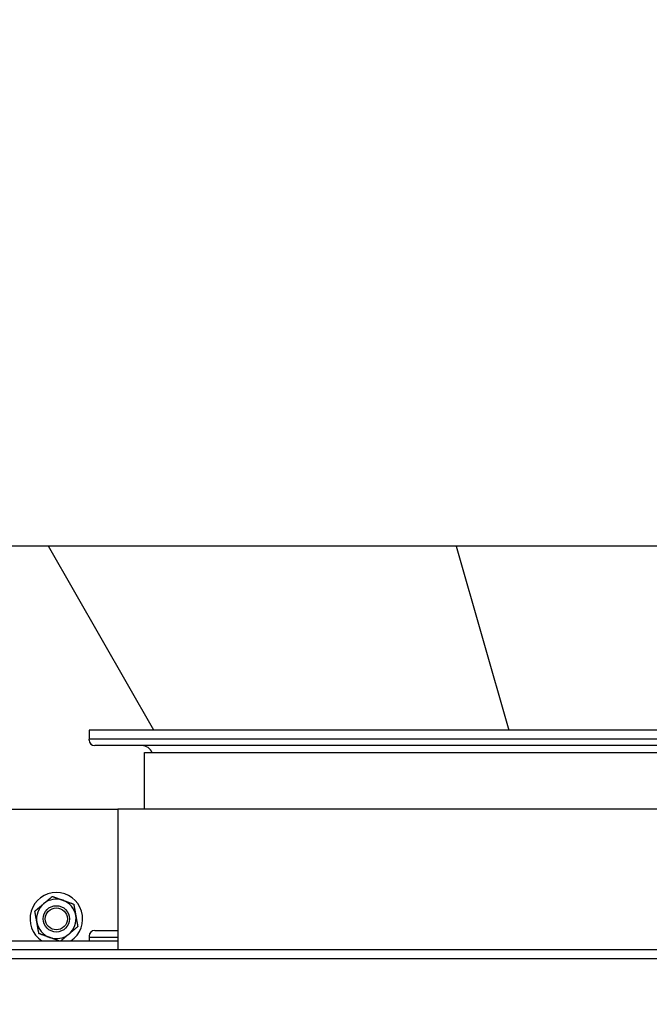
# Model space of a CAD drawing. Header units: inches. Extents: x 24 to 1128, y -58 to 748.
# Tile 318 of 656: x 403 to 421, y 631 to 659. Entities that reach past the tile are written whole.
import ezdxf

# ---------------------------------------------------------------- set-up
doc = ezdxf.new("R2010")
doc.units = ezdxf.units.IN
doc.header["$LTSCALE"] = 32
doc.header["$MEASUREMENT"] = 0
doc.layers.add('Dimension (ANSI)', color=7, linetype='Continuous', lineweight=25)
doc.layers.add('Visible (ANSI)', color=7, linetype='Continuous', lineweight=30)
doc.styles.add('Note Text (ANSI)', font='tahoma.ttf')
doc.dimstyles.new('SB Fraction-16 (ANSI)', dxfattribs={"dimscale": 32, "dimtxt": 0.125, "dimasz": 0.098425, "dimexe": 0.125, "dimexo": 0.0625, "dimgap": 0.031496, "dimtad": 0, "dimtih": 1, "dimtoh": 1, "dimdec": 4, "dimrnd": 1e-08, "dimzin": 0, "dimdsep": 46, "dimlunit": 5, "dimtxsty": 'Note Text (ANSI)', "dimcen": 0.09, "dimdle": 0.393701, "dimclrd": 256, "dimclre": 256, "dimclrt": 256, "dimadec": 0, "dimazin": 3, "dimtfac": 0.96, "dimtofl": 0, "dimtmove": 0, "dimatfit": 3, "dimfxl": 1, "dimfrac": 2, "dimtolj": 1, "dimtzin": 12, "dimlwd": -1, "dimlwe": -1, "dimarcsym": 0})

# ---------------------------------------------------------------- blocks, each defined once
blk = doc.blocks.new('*D19')
at = {"layer": 'Defpoints', "color": 0, "transparency": 16777216}
for p in [(494.281, 695.44), (330.501, 563.44), (494.281, 563.44)]:
    blk.add_point(p, dxfattribs=at)
at = {"layer": 'Dimension (ANSI)', "transparency": 16777216}
for p, q in [((492.281, 695.44), (326.501, 695.44)), ((330.501, 692.29), (330.501, 632.531)), ((330.501, 566.589), (330.501, 626.349)), ((492.281, 563.44), (326.501, 563.44))]:
    blk.add_line(p, q, dxfattribs=at)
for points in [[(329.976, 692.29), (331.026, 692.29), (330.501, 695.44)], [(329.976, 566.589), (331.026, 566.589), (330.501, 563.44)]]:
    blk.add_solid(points, dxfattribs=at)
at = {"layer": 'Dimension (ANSI)', "transparency": 16777216, "insert": (326.421, 631.523), "char_height": 4, "attachment_point": 1, "style": 'Note Text (ANSI)'}
blk.add_mtext('\\A1;132', dxfattribs=at)

msp = doc.modelspace()

# ---------------------------------------------------------------- linework, layer by layer
at = {"layer": 'Visible (ANSI)'}
for p, q in [((454.21813, 644.06478), (399.71813, 644.06478)), ((406.75068, 638.81478), (403.74768, 644.06478)), ((415.35791, 644.06478), (416.85941, 638.81478)), ((415.35791, 644.06478), (416.85941, 638.81478)), ((449.03063, 638.81478), (404.90563, 638.81478)), ((404.90563, 638.81478), (404.90563, 638.56478)), ((449.03063, 638.56478), (404.90563, 638.56478)), ((404.90563, 638.53358), (404.90563, 638.56478)), ((449.03063, 638.56478), (404.90563, 638.56478)), ((448.87433, 638.37728), (405.06193, 638.37728)), ((406.47663, 638.17958), (426.95237, 638.17958)), ((406.47663, 636.56478), (406.47663, 638.17958)), ((400.21813, 636.56478), (405.71813, 636.56478)), ((405.71813, 636.56478), (405.71813, 632.56478)), ((453.71813, 636.56478), (405.71813, 636.56478)), ((405.06193, 633.10688), (405.71813, 633.10688)), ((400.71813, 632.81478), (405.71813, 632.81478)), ((404.90563, 632.95058), (404.90563, 632.91938)), ((404.90563, 632.91938), (404.90563, 632.81478)), ((404.90563, 632.91938), (404.90563, 632.81478)), ((404.90563, 632.91938), (405.71813, 632.91938)), ((404.90563, 632.91938), (405.71813, 632.91938)), ((392.46443, 632.56478), (405.71813, 632.56478)), ((405.71813, 632.56478), (405.86824, 632.56478)), ((405.86824, 632.56478), (426.96555, 632.56478)), ((392.21443, 632.31478), (426.94495, 632.31478))]:
    msp.add_line(p, q, dxfattribs=at)
for radius in [0.37513, 0.375, 0.31366]:
    msp.add_circle((403.96813, 633.43978), radius, dxfattribs=at)
for centre, radius, start, end in [((405.06193, 638.53358), 0.1563, 180, 270), ((406.40563, 638.06478), 0.3125, 21.552893, 90), ((403.96813, 633.43978), 0.75, 303.55731, 236.44269), ((403.96813, 633.43978), 0.5625, 70.16068, 130.16068), ((403.96813, 633.43978), 0.5625, 10.16068, 70.16068), ((403.96813, 633.43978), 0.5625, 130.16068, 190.16068), ((403.96813, 633.43978), 0.5625, 190.16068, 250.16068), ((403.96813, 633.43978), 0.5625, 310.16068, 10.16068), ((405.06193, 632.95058), 0.1563, 90, 180), ((403.96813, 633.43978), 0.5625, 250.16068, 310.16068)]:
    msp.add_arc(centre, radius, start, end, dxfattribs=at)
for points, weights in [([(403.60536, 633.86966), (403.72054, 633.96687), (403.85355, 634.07911)], [1, 1.0379548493, 1]), ([(403.85355, 634.07911), (404.01726, 634.02005), (404.15904, 633.96889)], [1, 1.0379548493, 1]), ([(404.15904, 633.96889), (404.30081, 633.91774), (404.46452, 633.85868)], [1, 1.0379548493, 1]), ([(403.35716, 633.66022), (403.49017, 633.77246), (403.60536, 633.86966)], [1, 1.0379548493, 1]), ([(403.41445, 633.34055), (403.38787, 633.48891), (403.35716, 633.66022)], [1, 1.0379548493, 1]), ([(404.46452, 633.85868), (404.49522, 633.68737), (404.52181, 633.53901)], [1, 1.0379548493, 1]), ([(403.47175, 633.02088), (403.44104, 633.19219), (403.41445, 633.34055)], [1, 1.0379548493, 1]), ([(404.52181, 633.53901), (404.5484, 633.39065), (404.5791, 633.21934)], [1, 1.0379548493, 1]), ([(404.5791, 633.21934), (404.4461, 633.1071), (404.33091, 633.0099)], [1, 1.0379548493, 1]), ([(403.77723, 632.91067), (403.63545, 632.96182), (403.47175, 633.02088)], [1, 1.0379548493, 1]), ([(404.04299, 632.81478), (403.90264, 632.86542), (403.77723, 632.91067)], [1.00797338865, 1.03342831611, 1]), ([(404.33091, 633.0099), (404.22264, 632.91853), (404.0997, 632.81478)], [1, 1.03559501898, 1.00442621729])]:
    msp.add_rational_spline(points, weights, degree=2, dxfattribs=at)

# ---------------------------------------------------------------- dimensions: what is measured, and where the dimension line sits
at = {"layer": 'Dimension (ANSI)'}
dim = msp.add_linear_dim(base=(330.50111, 563.43978), p1=(494.28063, 695.43978), p2=(494.28063, 563.43978), angle=90, dimstyle='SB Fraction-16 (ANSI)', override={"dimgap": 0.031496, "dimdec": 4, "dimtol": 0, "dimlim": 0, "dimtp": 0, "dimtm": 0, "dimtdec": 2, "dimatfit": 1}, dxfattribs=at)
dim.commit()
dim.dimension.update_dxf_attribs({"geometry": '*D19', "text_midpoint": (330.50111, 629.43978), "dimtype": 160})

doc.saveas('drawing.dxf')
